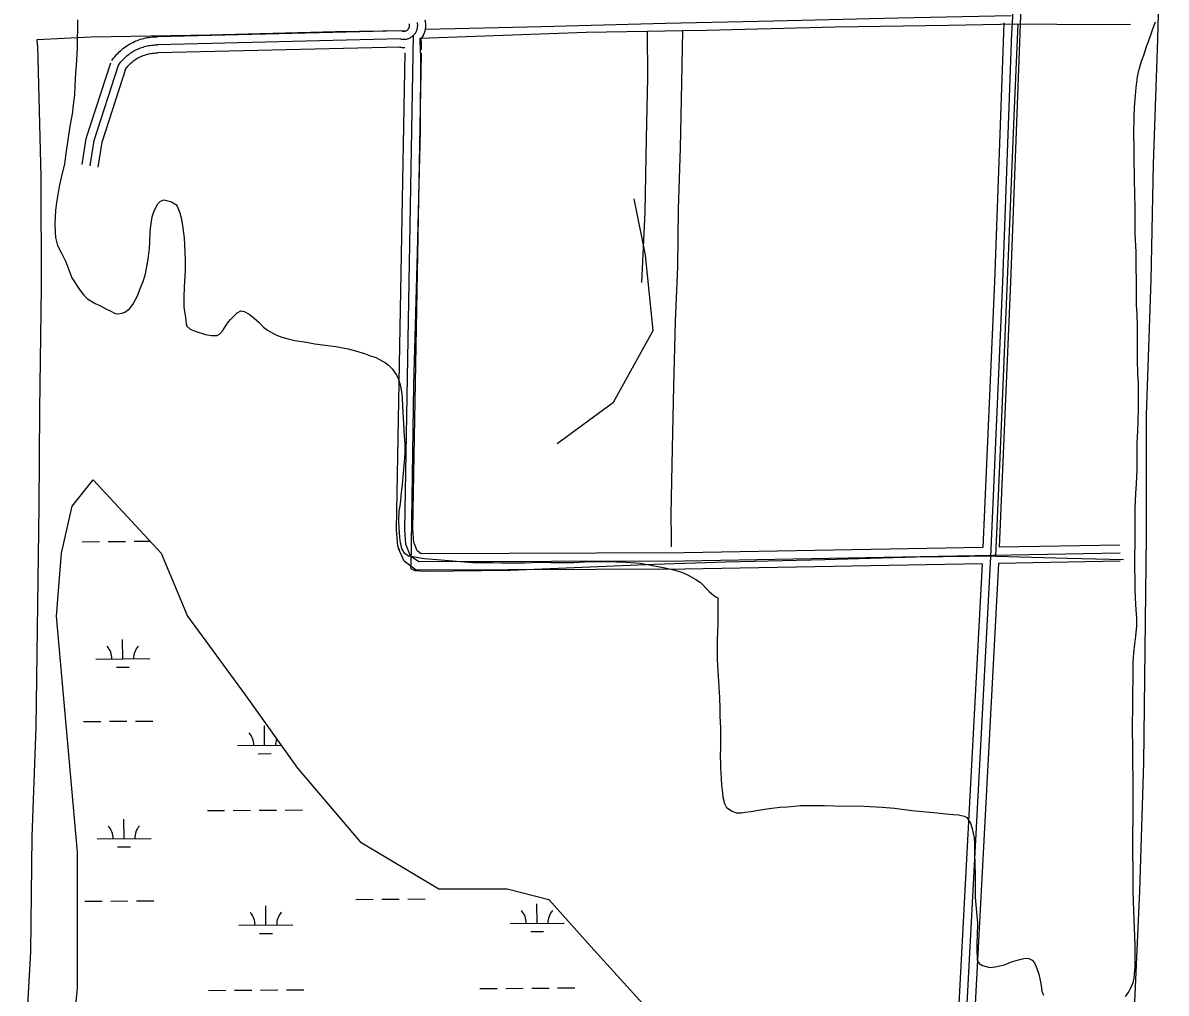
# Model space of a CAD drawing. Extents: x 3508733 to 3546731, y 546897 to 572481.
# Drawn here: x 3519238 to 3521353, y 555449 to 557244 of the extents above; entities that cross this region are included whole.
import ezdxf

# ---------------------------------------------------------------- set-up
doc = ezdxf.new("R2010")
doc.units = 0
for name, color, linetype in [('V-DTCH-CNTR', 7, 'Continuous'), ('V-ROAD-CNTR', 7, 'Continuous'), ('V-SITE-VEGE', 7, 'Continuous'), ('V-TOPO-SHOR', 7, 'Continuous'), ('V-WETL-SWMP', 7, 'Continuous')]:
    doc.layers.add(name, color=color, linetype=linetype)

msp = doc.modelspace()

# ---------------------------------------------------------------- linework, layer by layer
at = {"layer": 'V-DTCH-CNTR'}
for points in [[(3519973.1, 557189.2), (3519972.7, 557216.3), (3520280.1, 557227), (3520393, 557228.9), (3520458.1, 557230), (3520502.4, 557230.8), (3520740.6, 557237), (3520950.1, 557239.9), (3521078.9, 557242.3), (3521071, 557071.6), (3521064, 556888.7), (3521045.7, 556454.5), (3521037.5, 556257.6), (3521170.3, 556253.8), (3521274.4, 556251.3)], [(3521078.9, 557242.3), (3521150.8, 557241.8), (3521223.8, 557241.3), (3521287.3, 557241.8)], [(3520393, 557228.9), (3520393.4, 557142.9), (3520390.6, 557030.5), (3520388.2, 556894.3), (3520382.3, 556764.1)], [(3520458.1, 557230), (3520456.5, 557133.1), (3520453.6, 557012.3), (3520450.4, 556899.9), (3520448.6, 556793), (3520444.4, 556691.6), (3520441.6, 556571.8), (3520438.8, 556457), (3520436.5, 556335.2), (3520437.2, 556290.9), (3520437.1, 556275)], [(3519973.1, 557189.2), (3519972.7, 557044.9), (3519967.4, 556819.3), (3519960.2, 556573.7), (3519955.6, 556239.1)], [(3521037.5, 556257.6), (3520891.3, 556255.7), (3520721.2, 556250.9), (3520538.1, 556246.2), (3520405.9, 556242.2), (3520139.3, 556231.1), (3519982.1, 556229.2), (3519963.2, 556230.3), (3519956.3, 556234.3), (3519955.6, 556239.1)]]:
    msp.add_lwpolyline(points, dxfattribs=at)
at = {"layer": 'V-ROAD-CNTR'}
for points in [[(3521192.7, 560096.7), (3521155.3, 559152.5), (3521113.8, 558191.3), (3521068, 557243.7)], [(3521207.7, 560096.1), (3521170.3, 559151.9), (3521128.8, 558190.7), (3521083, 557243)], [(3519936.2, 557214.6), (3519937.7, 557214.3), (3519939.1, 557214.1), (3519940.5, 557213.9), (3519941.9, 557213.9), (3519943.4, 557213.9), (3519944.8, 557214), (3519946.2, 557214.2), (3519947.7, 557214.4), (3519949.1, 557214.8), (3519950.4, 557215.2), (3519951.8, 557215.7), (3519953.1, 557216.3), (3519954.4, 557216.9), (3519955.6, 557217.6), (3519956.9, 557218.4), (3519958, 557219.2), (3519959.1, 557220.1), (3519960.2, 557221.1), (3519961.2, 557222.1), (3519962.2, 557223.2), (3519963, 557224.3), (3519963.9, 557225.5), (3519964.6, 557226.7), (3519965.3, 557228), (3519965.9, 557229.3), (3519966.5, 557230.6), (3519966.9, 557232), (3519967.3, 557233.4), (3519967.6, 557234.8), (3519967.9, 557236.2), (3519968, 557237.6), (3519968.1, 557239.1), (3519968.1, 557240.5), (3519968, 557241.9), (3519967.9, 557243.4), (3519967.6, 557244.8)], [(3519939.3, 557229.3), (3519940.3, 557229), (3519940.9, 557229), (3519941.5, 557228.9), (3519942.1, 557228.9), (3519942.7, 557228.9), (3519943.3, 557228.9), (3519943.9, 557229), (3519944.5, 557229.1), (3519945.1, 557229.3), (3519945.7, 557229.4), (3519946.3, 557229.6), (3519946.8, 557229.9), (3519947.4, 557230.1), (3519947.9, 557230.4), (3519948.4, 557230.8), (3519948.9, 557231.1), (3519949.3, 557231.5), (3519949.8, 557231.9), (3519950.2, 557232.3), (3519950.6, 557232.8), (3519951, 557233.3), (3519951.3, 557233.8), (3519951.6, 557234.3), (3519951.9, 557234.8), (3519952.2, 557235.4), (3519952.4, 557235.9), (3519952.6, 557236.5), (3519952.8, 557237.1), (3519952.9, 557237.7), (3519953, 557238.2), (3519953.1, 557238.8), (3519953.1, 557239.5), (3519953.1, 557240.1), (3519953.1, 557240.7), (3519953, 557241.3), (3519952.9, 557241.9), (3519952.7, 557242.6)], [(3519973.6, 557213.5), (3519973.7, 557213.6), (3519975.1, 557215.4), (3519976.4, 557217.3), (3519977.6, 557219.2), (3519978.7, 557221.2), (3519979.7, 557223.3), (3519980.5, 557225.4), (3519981.3, 557227.5), (3519981.9, 557229.7), (3519982.4, 557231.9), (3519982.7, 557234.2), (3519983, 557236.4), (3519983.1, 557238.7), (3519983.1, 557241), (3519983, 557243.2), (3519982.7, 557245.5), (3519982.3, 557247.7), (3519982, 557249.1)], [(3521053, 557244.3), (3521052.2, 557225.7), (3521035.3, 556765.7)], [(3521068, 557243.7), (3521067.2, 557225.1), (3521050.3, 556765.1)], [(3521083, 557243), (3521082.2, 557224.5), (3521065.3, 556764.6)], [(3519402, 557174.5), (3519403.6, 557176.8), (3519405.5, 557179.3), (3519407.4, 557181.7), (3519409.4, 557184.1), (3519411.5, 557186.4), (3519413.6, 557188.6), (3519415.8, 557190.7), (3519418.1, 557192.8), (3519420.4, 557194.9), (3519422.8, 557196.8), (3519425.3, 557198.7), (3519427.8, 557200.5), (3519430.3, 557202.2), (3519432.9, 557203.9), (3519435.6, 557205.4), (3519438.3, 557206.9), (3519441, 557208.3), (3519443.8, 557209.6), (3519446.7, 557210.9), (3519449.5, 557212), (3519452.4, 557213.1), (3519455.4, 557214), (3519458.3, 557214.9), (3519461.3, 557215.7), (3519464.3, 557216.4), (3519467.3, 557217), (3519470.4, 557217.5), (3519473.4, 557218), (3519476.5, 557218.3), (3519479.6, 557218.5), (3519482.7, 557218.7), (3519485.7, 557218.7), (3519486.8, 557218.7)], [(3519935.9, 557229.6), (3519486.4, 557218.7)], [(3519936.2, 557214.6), (3519486.7, 557203.7)], [(3521267.7, 556263.1), (3520461.4, 556248.4), (3519970.2, 556246.8), (3519955.1, 556257.7), (3519945.9, 556279.7), (3519944.2, 556306.9), (3519960.6, 557221.5)], [(3519414.3, 557165.9), (3519415.8, 557168), (3519417.3, 557170.1), (3519419, 557172.2), (3519420.7, 557174.2), (3519422.5, 557176.1), (3519424.3, 557178), (3519426.2, 557179.9), (3519428.1, 557181.7), (3519430.1, 557183.4), (3519432.1, 557185), (3519434.2, 557186.6), (3519436.3, 557188.2), (3519438.5, 557189.7), (3519440.7, 557191.1), (3519443, 557192.4), (3519445.3, 557193.7), (3519447.7, 557194.9), (3519450, 557196), (3519452.4, 557197), (3519454.9, 557198), (3519457.4, 557198.9), (3519459.9, 557199.7), (3519462.4, 557200.5), (3519464.9, 557201.2), (3519467.5, 557201.8), (3519470.1, 557202.3), (3519472.7, 557202.7), (3519475.3, 557203.1), (3519477.9, 557203.4), (3519480.5, 557203.6), (3519483.1, 557203.7), (3519485.8, 557203.7), (3519486.7, 557203.7)], [(3519936.6, 557199.6), (3519487.1, 557188.7)], [(3519933.2, 557199.9), (3519935, 557199.5), (3519937.2, 557199.2), (3519939.5, 557199), (3519941.8, 557198.9), (3519944, 557198.9), (3519944.2, 557198.9)], [(3519975.1, 557194.3), (3519975.4, 557211.9)], [(3519426.5, 557157.2), (3519427.9, 557159.2), (3519429.2, 557160.9), (3519430.6, 557162.6), (3519432, 557164.3), (3519433.4, 557165.9), (3519434.9, 557167.5), (3519436.5, 557169), (3519438.1, 557170.5), (3519439.7, 557171.9), (3519441.4, 557173.3), (3519443.1, 557174.6), (3519444.9, 557175.9), (3519446.7, 557177.1), (3519448.6, 557178.3), (3519450.4, 557179.4), (3519452.3, 557180.4), (3519454.3, 557181.4), (3519456.2, 557182.3), (3519458.2, 557183.2), (3519460.3, 557184), (3519462.3, 557184.7), (3519464.4, 557185.4), (3519466.4, 557186), (3519468.5, 557186.6), (3519470.7, 557187.1), (3519472.8, 557187.5), (3519474.9, 557187.9), (3519477.1, 557188.2), (3519479.3, 557188.4), (3519481.4, 557188.6), (3519483.6, 557188.7), (3519485.8, 557188.7), (3519486.7, 557188.7)], [(3519934.3, 556268.5), (3519931.1, 556276.2), (3519929.2, 556306.6), (3519945, 557188.7)], [(3519962, 556280.1), (3519960.7, 556283.1), (3519959.2, 556307.3), (3519975, 557188.1)], [(3519347.1, 556982.4), (3519354.9, 557030.3), (3519400, 557170.5)], [(3519361.9, 556980), (3519369.5, 557026.8), (3519414.3, 557165.9)], [(3519376.8, 556977.6), (3519384.2, 557023.3), (3519428.5, 557161.3)], [(3520226.2, 556466.2), (3520330.6, 556542.8), (3520403.8, 556675.1), (3520389.8, 556814.4), (3520368.9, 556918.8)], [(3521050.3, 556765.1), (3521028.2, 556256), (3520962.3, 555010.2)], [(3521035.3, 556765.8), (3521013.9, 556273.5)], [(3521065.3, 556764.5), (3521044, 556274)], [(3519972.6, 556231.8), (3519965.3, 556231.7), (3519942.9, 556248.1), (3519932.9, 556271.8)], [(3519974.6, 556262.1), (3519967.3, 556267.4), (3519962, 556280.1)], [(3521013.9, 556273.5), (3520461.3, 556263.4), (3519975, 556261.8), (3519974.6, 556262.1)], [(3521267.5, 556278.1), (3521044, 556274)], [(3521012.5, 556243.5), (3520461.6, 556233.4), (3519972.6, 556231.8)], [(3521012.5, 556243.5), (3520947.4, 555010.9)], [(3521042.6, 556244), (3520977.3, 555009.4)], [(3521268, 556248.1), (3521042.6, 556244)]]:
    msp.add_lwpolyline(points, dxfattribs=at)
at = {"layer": 'V-SITE-VEGE'}
for points in [[(3519338.9, 557249.7), (3519338.4, 557230.1), (3519338.3, 557217.3), (3519337.9, 557197.4), (3519335.9, 557165.7), (3519334.8, 557152.3), (3519333.9, 557128.3), (3519332.8, 557111.4), (3519330.2, 557087.7), (3519329.1, 557079.4), (3519324.5, 557053), (3519317.2, 557002.5), (3519314.4, 556983.6), (3519308.3, 556958.1), (3519304.8, 556941.7), (3519300.1, 556915.5), (3519297.6, 556897.7), (3519296.4, 556871.9), (3519297, 556856.7), (3519297.9, 556847.4), (3519301.6, 556832.3), (3519308.4, 556819.5), (3519317.2, 556801.9), (3519328, 556772.6), (3519343.4, 556749.1), (3519350.2, 556740.8), (3519357.3, 556733.5), (3519371.1, 556725.2), (3519380, 556721.3), (3519391.3, 556715.4), (3519398.8, 556711.2), (3519408.1, 556706.3), (3519413.2, 556705.9), (3519421.2, 556707.3), (3519426, 556709.3), (3519434.6, 556715.4), (3519441.2, 556723.3), (3519449.9, 556739.4), (3519453.8, 556750.7), (3519460.8, 556767.9), (3519464.3, 556779.9), (3519468.2, 556800.5), (3519469.3, 556807.4), (3519471.9, 556826.6), (3519472.6, 556839.7), (3519473.1, 556857.2), (3519474.2, 556868.9), (3519476.7, 556885.4), (3519480.3, 556896.8), (3519487.2, 556909.8), (3519492.4, 556914.2), (3519499, 556916.6), (3519503.1, 556915.9), (3519512.4, 556913.4), (3519520.6, 556908.2)], [(3521283.9, 555451.1), (3521287.4, 555457.3), (3521290.5, 555464.5), (3521291.9, 555468.9), (3521293.7, 555476.8), (3521294.8, 555484), (3521295.6, 555497.4), (3521295.8, 555537), (3521294.3, 555569.7), (3521294.1, 555583.8), (3521293.2, 555603.1), (3521292.9, 555617.2), (3521292.1, 555639.6), (3521291.8, 555653.7), (3521292, 555685), (3521291.5, 555701.8), (3521291.2, 555713.2), (3521291.5, 555749.3), (3521291.9, 555765.8), (3521292.1, 555790.9), (3521291.9, 555808.8), (3521292.2, 555852.8), (3521291.6, 555869.4), (3521291.4, 555892.8), (3521291.5, 555908.6), (3521290.7, 555932.7), (3521290.8, 555948.5), (3521291.3, 555973.2), (3521291.9, 556061.3), (3521293, 556078.9), (3521294.9, 556095), (3521296.7, 556109.4), (3521298.9, 556128.7), (3521299, 556141.8), (3521297.7, 556159.7), (3521296.8, 556167.2), (3521295.9, 556195.5), (3521295.7, 556212), (3521295.2, 556237.1), (3521295.6, 556300.7), (3521295.9, 556345.8), (3521297.2, 556373.3), (3521298.3, 556391.2), (3521299.2, 556417.3), (3521299.5, 556466.2), (3521300.4, 556489.6), (3521301.2, 556506.4), (3521301.7, 556533.2), (3521301.8, 556550.8), (3521301.7, 556576.9), (3521300.8, 556594.8), (3521299.9, 556621.7), (3521300.3, 556681.2), (3521299.5, 556705.9), (3521298.5, 556722.1), (3521298, 556742.4), (3521298.2, 556771.7), (3521297.6, 556787.5), (3521297.4, 556811.9), (3521297.5, 556820.2), (3521295.7, 556854.9), (3521295.5, 556872.8), (3521295.7, 556902.1), (3521294.3, 556954), (3521293.9, 556998.4), (3521294, 557013.9), (3521293.5, 557037.6), (3521293.7, 557071), (3521294.5, 557087.5), (3521296.1, 557110.2), (3521297.5, 557124.6), (3521300.1, 557144.6), (3521302.6, 557156.2), (3521307.5, 557173.4), (3521311.7, 557184.4), (3521317, 557200.5), (3521320.5, 557210.1), (3521325.1, 557224.2), (3521328.6, 557233.5), (3521333.1, 557246.5)], [(3519520.6, 556908.2), (3519523, 556905.1), (3519528.1, 556893), (3519530.4, 556883.3), (3519533, 556869.2), (3519534.4, 556859.9), (3519536, 556846.5), (3519537.5, 556819.3), (3519538.1, 556805.9), (3519538, 556787), (3519535.7, 556755.3), (3519535.2, 556736.7), (3519535.5, 556732.3), (3519535.4, 556718.9), (3519536.4, 556710.2), (3519538.4, 556699.6), (3519539.1, 556693.7), (3519540, 556687.2), (3519541, 556683), (3519546.9, 556677.8), (3519556.5, 556673.6), (3519575.3, 556668), (3519586.3, 556665.9), (3519597, 556666.1), (3519601.1, 556668.5), (3519607.7, 556675), (3519616.1, 556688.4), (3519622, 556695.6), (3519630.3, 556704.1), (3519634.1, 556707.9), (3519641, 556711.2), (3519646.8, 556710.2), (3519656.1, 556705.6), (3519661.2, 556701.8), (3519674.6, 556690), (3519682.8, 556681), (3519690.3, 556675.5), (3519705.7, 556666.8), (3519717, 556662.6), (3519728.4, 556659.4), (3519740.7, 556656.9), (3519762.4, 556653.3), (3519777.8, 556650.4), (3519801.6, 556647.2), (3519816.7, 556645.4), (3519839.4, 556641.1), (3519852.8, 556637.5), (3519869.6, 556632.6), (3519878.8, 556629.1), (3519890.5, 556625.2), (3519897.7, 556621.7), (3519908.3, 556615.5), (3519914.1, 556611), (3519920.6, 556604), (3519928.1, 556594), (3519931.9, 556587.1), (3519935.2, 556576.8), (3519937.2, 556568.1), (3519938.5, 556557.8), (3519939.2, 556550.6), (3519940.1, 556535.4), (3519940.4, 556523.4), (3519941.6, 556502.8), (3519942.5, 556488.6), (3519944.4, 556464.9), (3519944.3, 556448.4), (3519943.2, 556431.9), (3519939.4, 556390.3), (3519937.3, 556374.8), (3519935.4, 556354.5), (3519933.3, 556340.8), (3519932.8, 556321.9), (3519933, 556309.8), (3519934.3, 556292.3), (3519935.6, 556282.3), (3519939, 556270.2), (3519942.4, 556264.3), (3519951.3, 556258.4), (3519959.5, 556256.7), (3519969.1, 556254.9), (3519979.8, 556253.4), (3520011.8, 556250.8), (3520032.7, 556248.6), (3520047.5, 556247.5), (3520069.9, 556245.9), (3520107.4, 556245.7), (3520122.8, 556245.2), (3520147.3, 556245), (3520165.5, 556245.3), (3520193.7, 556246.4), (3520214.3, 556245.9), (3520256.7, 556245.7), (3520287.3, 556247.5), (3520335.8, 556247.2), (3520353.3, 556246.4), (3520379.8, 556244.5), (3520422.1, 556236.6), (3520437.2, 556233.4), (3520456.8, 556227.8), (3520468.4, 556222.2), (3520482.5, 556214.5)], [(3520482.5, 556214.5), (3520491.4, 556208.6), (3520507.4, 556192.3), (3520512.2, 556187.8), (3520520.4, 556181.9), (3520523.8, 556180.2), (3520523.5, 556131.7), (3520522.7, 556117.9), (3520522.3, 556102.8), (3520522, 556066.6), (3520523.3, 556045.3), (3520526.4, 555995.8), (3520527.2, 555975.8), (3520527.5, 555962), (3520528.4, 555939.3), (3520528.3, 555923.2), (3520528.5, 555901.8), (3520528, 555889.8), (3520528.2, 555872.2), (3520528.2, 555865.7), (3520529.8, 555846.4), (3520530.4, 555834), (3520532.4, 555819.6), (3520533, 555811.3), (3520535.7, 555799.9), (3520539.4, 555792.7), (3520550, 555785.4), (3520557.6, 555782.6), (3520567.2, 555782.9), (3520573.4, 555783.9), (3520585.1, 555785.2), (3520595.1, 555787.1), (3520618.8, 555790.8), (3520638.8, 555793), (3520652.2, 555794), (3520676.3, 555796.2), (3520693.2, 555796.4), (3520721.1, 555796.3), (3520740.3, 555795.4), (3520793.6, 555795.1), (3520827.7, 555793.1), (3520850.4, 555791.2), (3520882.3, 555786.9), (3520929.1, 555782.4), (3520945.6, 555780.6), (3520958.7, 555779.8), (3520969, 555778.7), (3520979.3, 555776.6), (3520984.1, 555773.8), (3520990.9, 555763.4), (3520994.3, 555753.8), (3520997.6, 555736.5), (3520998.2, 555725.9), (3520998.7, 555707.3), (3520999.5, 555667.4), (3520999.4, 555651.6), (3520999.6, 555627.1), (3521000.5, 555618.9), (3521003.7, 555578.3), (3521003.5, 555555.9), (3521002.8, 555542.5), (3521002.7, 555530.1), (3521003.6, 555510.5), (3521004.6, 555507.7), (3521007.3, 555503.9), (3521013.1, 555500.1), (3521026.9, 555496.6), (3521036.5, 555497.5), (3521054.1, 555501.2), (3521067.2, 555506.6), (3521079.6, 555510.6), (3521092.4, 555513.7), (3521098.9, 555512.9), (3521105.4, 555509.8), (3521109.2, 555505.3), (3521113.5, 555494.6), (3521117.3, 555483.9), (3521120.9, 555466.7), (3521122.6, 555458.4), (3521123.2, 555452.5), (3521125.9, 555445.3)], [(3521277.6, 555442.9), (3521283.9, 555451.1)]]:
    msp.add_lwpolyline(points, dxfattribs=at)
at = {"layer": 'V-TOPO-SHOR'}
for points in [[(3521353.1, 557680.5), (3521346, 557452.5), (3521338.6, 557260.8), (3521336.8, 557213.4), (3521329.1, 556982.6), (3521324.7, 556768.8), (3521315.9, 556518.7), (3521316.3, 556294.6), (3521311.4, 555874.4), (3521303.9, 555638.3), (3521294.4, 555433.1), (3521291.9, 555242.7), (3521288.6, 555004.2)], [(3519982.9, 557232.8), (3520197.4, 557237.9), (3520426.5, 557243.5), (3520627.2, 557248.3), (3520856.5, 557253.9), (3521066.6, 557258.2)], [(3519264.6, 557202.5), (3519264, 557213.4), (3519363.7, 557218.6), (3519584.3, 557222.2), (3519816.1, 557228.4), (3519946.5, 557230.2)], [(3519264.6, 557202.5), (3519270.7, 556960.2), (3519271.3, 556755.6), (3519268.3, 556529.2), (3519267.1, 556349.2), (3519261.5, 555940.9), (3519254.2, 555739.1), (3519251.4, 555525.1), (3519238.3, 555284.3), (3519237.5, 555270.4)]]:
    msp.add_lwpolyline(points, dxfattribs=at)
at = {"layer": 'V-WETL-SWMP'}
for p, q in [((3519347.5, 556284.3), (3519379.5, 556284.5)), ((3519395.5, 556284.6), (3519427.5, 556284.9)), ((3519443.5, 556285), (3519472.7, 556285.2)), ((3519422.4, 556067.6), (3519422.1, 556103.6)), ((3519372.4, 556067.2), (3519472.4, 556067.9)), ((3519410.5, 556052.1), (3519434.5, 556052.2)), ((3519349.8, 555951.6), (3519381.8, 555951.9)), ((3519397.8, 555952), (3519429.8, 555952.2)), ((3519445.8, 555952.3), (3519477.8, 555952.5)), ((3519684.9, 555907.5), (3519684.7, 555943.5)), ((3519634.9, 555907.2), (3519715, 555907.7)), ((3519673, 555892), (3519697, 555892.2)), ((3519578.9, 555786.7), (3519610.9, 555786.9)), ((3519626.9, 555787), (3519658.9, 555787.3)), ((3519674.9, 555787.4), (3519706.9, 555787.6)), ((3519722.9, 555787.7), (3519754.9, 555787.9)), ((3519424.7, 555734.9), (3519424.4, 555770.9)), ((3519374.7, 555734.6), (3519474.7, 555735.2)), ((3519412.8, 555719.4), (3519436.8, 555719.6)), ((3519352, 555619), (3519384, 555619.2)), ((3519400, 555619.3), (3519432, 555619.5)), ((3519448, 555619.6), (3519480, 555619.9)), ((3519687.2, 555574.8), (3519686.9, 555610.8)), ((3519853.9, 555622.4), (3519885.9, 555622.6)), ((3519901.9, 555622.7), (3519933.9, 555623)), ((3519949.9, 555623.1), (3519981.9, 555623.3)), ((3520189.1, 555578.3), (3520188.8, 555614.3)), ((3519637.2, 555574.5), (3519737.2, 555575.2)), ((3520139.1, 555577.9), (3520239.1, 555578.6)), ((3520177.2, 555562.8), (3520201.2, 555562.9)), ((3519675.3, 555559.3), (3519699.3, 555559.5)), ((3520083.1, 555457.5), (3520115.1, 555457.7)), ((3520131.1, 555457.8), (3520163.1, 555458)), ((3520179.1, 555458.1), (3520211.1, 555458.3)), ((3520227.1, 555458.5), (3520259.1, 555458.7)), ((3519581.2, 555454), (3519613.2, 555454.3)), ((3519629.2, 555454.4), (3519661.2, 555454.6)), ((3519677.2, 555454.7), (3519709.2, 555454.9)), ((3519725.2, 555455), (3519757.2, 555455.2))]:
    msp.add_line(p, q, dxfattribs=at)
msp.add_lwpolyline([(3519328.7, 555360.4), (3519338.4, 555457.5), (3519338.4, 555709.7), (3519299.6, 556146.3), (3519309.3, 556262.8), (3519328.7, 556350.1), (3519367.4, 556398.6), (3519493.5, 556262.8), (3519542, 556146.3), (3519648.6, 556000.8), (3519745.6, 555865), (3519861.9, 555729.1), (3520007.3, 555641.8), (3520133.4, 555641.8), (3520210.9, 555622.4), (3520288.5, 555535.1), (3520385.4, 555428.4)], dxfattribs=at)
for centre, start, end in [((3519367.1, 556067.7), 359.6198, 41.1635), ((3519477.6, 556068.4), 139.6198, 181.1635), ((3519629.7, 555907.6), 359.6198, 41.1635), ((3519740.2, 555908.4), 161.7105, 181.1635), ((3519369.4, 555735), 359.6198, 41.1635), ((3519479.9, 555735.8), 139.6198, 181.1635), ((3519631.9, 555574.9), 359.6198, 41.1635), ((3519742.4, 555575.7), 139.6198, 181.1635), ((3520133.8, 555578.4), 359.6198, 41.1635), ((3520244.3, 555579.1), 139.6198, 181.1635)]:
    msp.add_arc(centre, 35.2, start, end, dxfattribs=at)

doc.saveas('drawing.dxf')
